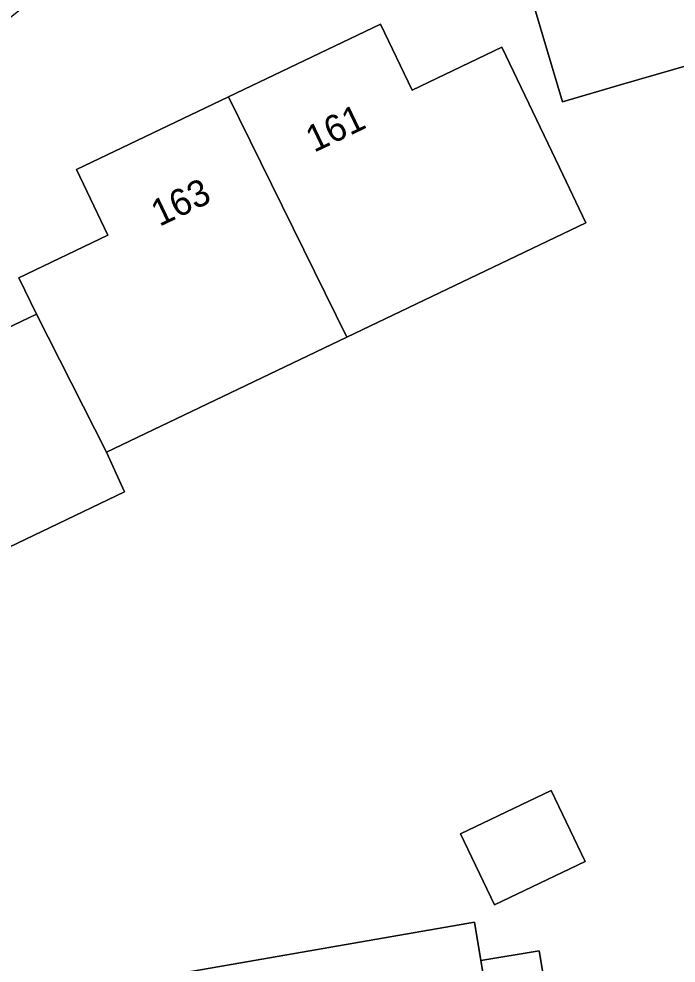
# Model space of a CAD drawing. Extents: x 162879 to 165540, y 384011 to 385181.
# Drawn here: x 164316.02 to 164340.65, y 384500.81 to 384536.21 of the extents above; entities that cross this region are included whole.
import ezdxf

# ---------------------------------------------------------------- set-up
doc = ezdxf.new("R2010")
doc.units = 0
for name, color, linetype in [('IMGEO_Erf', 7, 'Continuous'), ('IMGEO_Pand', 7, 'Continuous'), ('IMGEO_Pand_nummerreeks', 7, 'Continuous'), ('IMGEO_Rijbaan_lokaal_gesloten', 7, 'Continuous'), ('IMGEO_Rijbaan_lokaal_open', 7, 'Continuous')]:
    doc.layers.add(name, color=color, linetype=linetype)

msp = doc.modelspace()

# ---------------------------------------------------------------- linework, layer by layer
at = {"layer": 'IMGEO_Erf'}
for points in [[(164343.231, 384535.083), (164338.601, 384533.743), (164336.389, 384533.103), (164335.651, 384535.572), (164334.209, 384540.468), (164333.765, 384541.881), (164316.513, 384536.895), (164306.606, 384528.987), (164302.056, 384525.919), (164297.225, 384523.229), (164291.581, 384520.639), (164290.508, 384520.429), (164285.786, 384518.69), (164283.972, 384516.463), (164283.48, 384513.165), (164284.083, 384509.933), (164286.485, 384500)], [(164313.456, 384523.6), (164316.676, 384525.142), (164316.023, 384526.503), (164319.36, 384528.101), (164318.183, 384530.558), (164323.878, 384533.285), (164329.571, 384536.012), (164330.756, 384533.536), (164334.118, 384535.146), (164336.278, 384530.637), (164337.269, 384528.567), (164328.304, 384524.274), (164319.307, 384519.965), (164319.978, 384518.476), (164310.981, 384514.168)], [(164321.467, 384500.324), (164333.095, 384502.344), (164333.336, 384500.91), (164335.511, 384501.276), (164336.379, 384496.112)]]:
    msp.add_lwpolyline(points, dxfattribs=at)
msp.add_lwpolyline([(164333.841, 384503.003), (164332.568, 384505.659), (164335.962, 384507.286), (164337.235, 384504.629)], close=True, dxfattribs=at)
at = {"layer": 'IMGEO_Pand'}
for points in [[(164341.084, 384542.492), (164334.209, 384540.468), (164335.651, 384535.572), (164336.389, 384533.103), (164338.601, 384533.743), (164343.231, 384535.083)], [(164323.878, 384533.285), (164328.304, 384524.274), (164337.269, 384528.567), (164336.278, 384530.637), (164334.118, 384535.146), (164330.756, 384533.536), (164329.571, 384536.012)], [(164323.878, 384533.285), (164318.183, 384530.558), (164319.36, 384528.101), (164316.023, 384526.503), (164316.676, 384525.142), (164319.307, 384519.965), (164328.304, 384524.274)], [(164306.785, 384522.712), (164310.981, 384514.168), (164319.978, 384518.476), (164319.307, 384519.965), (164316.676, 384525.142), (164313.456, 384523.6), (164312.556, 384525.476)], [(164332.568, 384505.659), (164333.841, 384503.003), (164337.235, 384504.629), (164335.962, 384507.286)], [(164333.336, 384500.91), (164333.095, 384502.344), (164321.467, 384500.324), (164321.526, 384500), (164322.669, 384493.763), (164323.984, 384493.938), (164332.014, 384495.349), (164334.207, 384495.732)], [(164335.511, 384501.276), (164333.336, 384500.91), (164334.207, 384495.732), (164336.379, 384496.112)]]:
    msp.add_lwpolyline(points, close=True, dxfattribs=at)
at = {"layer": 'IMGEO_Rijbaan_lokaal_gesloten'}
for centre, radius, start, end in [((164233.509, 384642.199), 127.149, 294.57204, 321.27787), ((164233.476, 384642.181), 127.678, 294.58672, 321.29938)]:
    msp.add_arc(centre, radius, start, end, dxfattribs=at)
at = {"layer": 'IMGEO_Rijbaan_lokaal_open'}
for centre, radius, start, end in [((164233.509, 384642.199), 127.149, 294.57204, 321.27787), ((164233.476, 384642.181), 127.678, 294.58672, 321.29938)]:
    msp.add_arc(centre, radius, start, end, dxfattribs=at)

# ---------------------------------------------------------------- texts
at = {"layer": 'IMGEO_Pand_nummerreeks'}
for s, p in [('161', (164327.083, 384531.183)), ('163', (164321.286, 384528.407))]:
    msp.add_text(s, height=1, rotation=25.5909, dxfattribs=at).set_placement(p)

doc.saveas('drawing.dxf')
